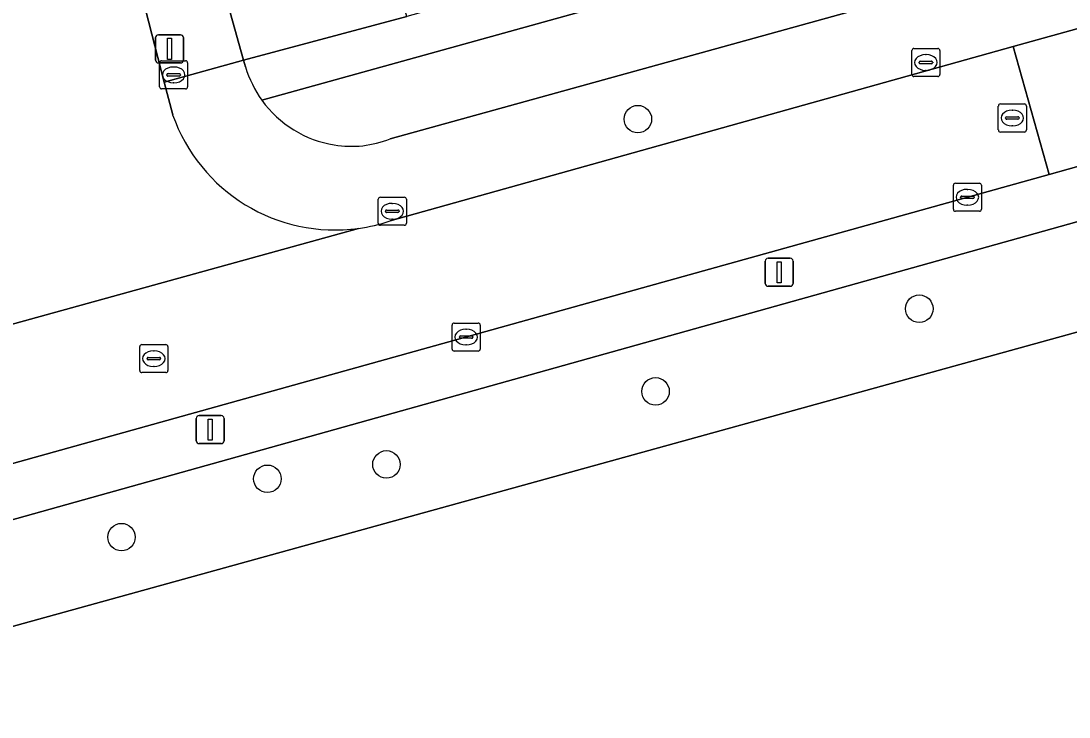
# Model space of a CAD drawing. Extents: x 159053 to 160042, y 380449 to 381423.
# Drawn here: x 159233.77 to 159271.09, y 380913.55 to 380938.33 of the extents above; entities that cross this region are included whole.
import ezdxf

# ---------------------------------------------------------------- set-up
doc = ezdxf.new("R2010")
doc.units = 0
for name, color, linetype in [('IMGEO_Boom', 7, 'Continuous'), ('IMGEO_Erf', 7, 'Continuous'), ('IMGEO_Groenvoorziening', 7, 'Continuous'), ('IMGEO_Hek', 7, 'Continuous'), ('IMGEO_Kolk', 7, 'Continuous'), ('IMGEO_Lichtmast', 7, 'Continuous'), ('IMGEO_Rijbaan_lokaal_open', 7, 'Continuous'), ('IMGEO_Rioolput', 7, 'Continuous'), ('IMGEO_Voetpad_open', 7, 'Continuous')]:
    doc.layers.add(name, color=color, linetype=linetype)

msp = doc.modelspace()

# ---------------------------------------------------------------- linework, layer by layer
at = {"layer": 'IMGEO_Boom'}
for centre in [(159255.74, 380934.841), (159265.762, 380928.089), (159256.37, 380925.146), (159246.784, 380922.545), (159242.545, 380922.033), (159237.351, 380919.957)]:
    msp.add_circle(centre, 0.489, dxfattribs=at)
at = {"layer": 'IMGEO_Erf'}
msp.add_lwpolyline([(159247.51, 380938.496), (159245.875, 380944.333), (159244.257, 380950.11), (159242.639, 380955.888), (159241.02, 380961.666), (159239.402, 380967.443), (159237.784, 380973.221), (159236.148, 380979.061), (159238.277, 380979.658), (159237.431, 380982.682), (159236.585, 380985.703), (159234.433, 380985.1), (159232.797, 380990.974), (159231.186, 380996.755), (159230.282, 381000), (159229.576, 381002.534), (159227.965, 381008.314), (159226.355, 381014.094), (159224.744, 381019.874), (159223.107, 381025.75), (159217.284, 381024.142), (159224.043, 381000), (159241.698, 380936.943)], close=True, dxfattribs=at)
at = {"layer": 'IMGEO_Groenvoorziening'}
for points in [[(159242.353, 380935.51), (159264.567, 380941.681), (159264.514, 380941.711), (159264.121, 380943.101), (159254.754, 380940.525), (159247.51, 380938.496), (159241.698, 380936.943), (159241.77, 380936.7)], [(159246.921, 380934.139), (159266.365, 380939.531), (159265.98, 380940.881), (159264.567, 380941.681), (159242.353, 380935.51)], [(159321.643, 380924.103), (159318.603, 380934.661), (159305.427, 380930.949), (159298.973, 380929.13), (159298.341, 380931.373), (159308.663, 380934.21), (159308.52, 380934.729), (159307.969, 380936.734), (159307.839, 380937.207), (159309.118, 380937.568), (159309.054, 380937.802), (159296.42, 380934.314), (159296.448, 380934.184), (159194.979, 380906.143), (159220.802, 380811.72), (159340.546, 380844.447), (159336.09, 380860.753), (159223.202, 380829.611), (159222.554, 380831.933), (159236.663, 380835.876), (159259.546, 380842.271), (159305.824, 380855.205), (159335.776, 380863.627), (159336.487, 380863.886)]]:
    msp.add_lwpolyline(points, dxfattribs=at)
msp.add_lwpolyline([(159296.448, 380934.184), (159296.42, 380934.314), (159296.393, 380934.435), (159295.42, 380937.918), (159199.726, 380911.13), (159195.395, 380909.913), (159194.248, 380908.271), (159194.979, 380906.143)], close=True, dxfattribs=at)
for centre, radius, start, end in [((159245.534, 380937.806), 3.924, 196.3788, 215.8231), ((159245.548, 380937.807), 3.935, 215.7142, 260.9492), ((159245.533, 380937.609), 3.737, 260.6932, 291.7978)]:
    msp.add_arc(centre, radius, start, end, dxfattribs=at)
at = {"layer": 'IMGEO_Hek'}
msp.add_lwpolyline([(159194.979, 380906.143), (159296.448, 380934.184)], dxfattribs=at)
at = {"layer": 'IMGEO_Kolk'}
for p, q in [((159265.495, 380936.43), (159265.495, 380937.282)), ((159265.57, 380937.356), (159266.422, 380937.356)), ((159265.983, 380937.136), (159266.008, 380937.136)), ((159266.496, 380937.282), (159266.496, 380936.43)), ((159238.705, 380935.99), (159238.705, 380936.842)), ((159238.78, 380936.916), (159239.632, 380936.916)), ((159239.193, 380936.696), (159239.218, 380936.696)), ((159239.706, 380936.842), (159239.706, 380935.99)), ((159265.754, 380936.85), (159265.754, 380936.862)), ((159266.192, 380936.813), (159265.794, 380936.813)), ((159265.797, 380936.899), (159266.195, 380936.899)), ((159266.238, 380936.862), (159266.238, 380936.85)), ((159238.964, 380936.41), (159238.964, 380936.422)), ((159239.402, 380936.373), (159239.004, 380936.373)), ((159239.007, 380936.459), (159239.405, 380936.459)), ((159239.448, 380936.422), (159239.448, 380936.41)), ((159266.422, 380936.356), (159265.57, 380936.356)), ((159266.006, 380936.576), (159265.981, 380936.576)), ((159239.216, 380936.136), (159239.191, 380936.136)), ((159239.632, 380935.916), (159238.78, 380935.916)), ((159267.049, 380932.558), (159267.901, 380932.558)), ((159266.974, 380931.632), (159266.974, 380932.484)), ((159267.462, 380932.338), (159267.487, 380932.338)), ((159267.975, 380932.484), (159267.975, 380931.632)), ((159246.494, 380931.133), (159246.494, 380931.985)), ((159246.569, 380932.059), (159247.421, 380932.059)), ((159246.982, 380931.839), (159247.007, 380931.839)), ((159247.495, 380931.985), (159247.495, 380931.133)), ((159267.233, 380932.052), (159267.233, 380932.064)), ((159267.671, 380932.015), (159267.273, 380932.015)), ((159267.276, 380932.101), (159267.674, 380932.101)), ((159267.717, 380932.064), (159267.717, 380932.052)), ((159246.753, 380931.553), (159246.753, 380931.565)), ((159247.191, 380931.516), (159246.793, 380931.516)), ((159246.796, 380931.602), (159247.194, 380931.602)), ((159247.237, 380931.565), (159247.237, 380931.553)), ((159267.901, 380931.558), (159267.049, 380931.558)), ((159267.485, 380931.778), (159267.46, 380931.778)), ((159247.005, 380931.279), (159246.98, 380931.279)), ((159247.421, 380931.059), (159246.569, 380931.059)), ((159249.123, 380926.653), (159249.123, 380927.505)), ((159249.198, 380927.579), (159250.05, 380927.579)), ((159249.611, 380927.359), (159249.636, 380927.359)), ((159250.124, 380927.505), (159250.124, 380926.653)), ((159249.382, 380927.073), (159249.382, 380927.085)), ((159249.82, 380927.036), (159249.422, 380927.036)), ((159249.425, 380927.122), (159249.823, 380927.122)), ((159249.866, 380927.085), (159249.866, 380927.073)), ((159249.634, 380926.799), (159249.609, 380926.799)), ((159250.05, 380926.579), (159249.198, 380926.579))]:
    msp.add_line(p, q, dxfattribs=at)
for points in [[(159265.495, 380936.43), (159265.495, 380937.282)], [(159265.57, 380937.356), (159266.422, 380937.356)], [(159266.496, 380937.282), (159266.496, 380936.43)], [(159238.705, 380935.99), (159238.705, 380936.842)], [(159238.78, 380936.916), (159239.632, 380936.916)], [(159239.706, 380936.842), (159239.706, 380935.99)], [(159266.422, 380936.356), (159265.57, 380936.356)], [(159239.632, 380935.916), (159238.78, 380935.916)], [(159267.049, 380932.558), (159267.901, 380932.558)], [(159266.974, 380931.632), (159266.974, 380932.484)], [(159267.975, 380932.484), (159267.975, 380931.632)], [(159246.494, 380931.133), (159246.494, 380931.985)], [(159246.569, 380932.059), (159247.421, 380932.059)], [(159247.495, 380931.985), (159247.495, 380931.133)], [(159267.901, 380931.558), (159267.049, 380931.558)], [(159247.421, 380931.059), (159246.569, 380931.059)], [(159249.123, 380926.653), (159249.123, 380927.505)], [(159249.198, 380927.579), (159250.05, 380927.579)], [(159250.124, 380927.505), (159250.124, 380926.653)], [(159250.05, 380926.579), (159249.198, 380926.579)]]:
    msp.add_lwpolyline(points, dxfattribs=at)
for centre, radius, start, end in [((159265.572, 380937.28), 0.0765, 91.552, 178.448), ((159265.572, 380937.28), 0.0765, 91.552, 178.448), ((159266.42, 380937.28), 0.0765, 1.552, 88.448), ((159266.42, 380937.28), 0.0765, 1.552, 88.448), ((159238.782, 380936.84), 0.0765, 91.552, 178.448), ((159238.782, 380936.84), 0.0765, 91.552, 178.448), ((159239.63, 380936.84), 0.0765, 1.552, 88.448), ((159239.63, 380936.84), 0.0765, 1.552, 88.448), ((159265.794, 380936.859), 0.0403, 85.8775, 175.7526), ((159265.791, 380936.849), 0.0366, 178.938, 274.7102), ((159266.195, 380936.856), 0.043, 264.8664, 352.4533), ((159266.199, 380936.861), 0.0386, 1.7309, 96.639), ((159239.004, 380936.419), 0.0403, 85.8775, 175.7526), ((159239.001, 380936.409), 0.0366, 178.938, 274.7102), ((159239.405, 380936.416), 0.043, 264.8664, 352.4533), ((159239.409, 380936.421), 0.0386, 1.7309, 96.639), ((159265.572, 380936.432), 0.0765, 181.552, 268.448), ((159265.572, 380936.432), 0.0765, 181.552, 268.448), ((159266.42, 380936.432), 0.0765, 271.552, 358.448), ((159266.42, 380936.432), 0.0765, 271.552, 358.448), ((159238.782, 380935.992), 0.0765, 181.552, 268.448), ((159238.782, 380935.992), 0.0765, 181.552, 268.448), ((159239.63, 380935.992), 0.0765, 271.552, 358.448), ((159239.63, 380935.992), 0.0765, 271.552, 358.448), ((159267.051, 380932.482), 0.0765, 91.552, 178.448), ((159267.051, 380932.482), 0.0765, 91.552, 178.448), ((159267.899, 380932.482), 0.0765, 1.552, 88.448), ((159267.899, 380932.482), 0.0765, 1.552, 88.448), ((159246.571, 380931.983), 0.0765, 91.552, 178.448), ((159246.571, 380931.983), 0.0765, 91.552, 178.448), ((159247.419, 380931.983), 0.0765, 1.552, 88.448), ((159247.419, 380931.983), 0.0765, 1.552, 88.448), ((159267.273, 380932.061), 0.0403, 85.8775, 175.7526), ((159267.27, 380932.051), 0.0366, 178.938, 274.7102), ((159267.674, 380932.058), 0.043, 264.8664, 352.4533), ((159267.678, 380932.063), 0.0386, 1.7309, 96.639), ((159246.793, 380931.562), 0.0403, 85.8775, 175.7526), ((159246.79, 380931.552), 0.0366, 178.938, 274.7102), ((159247.194, 380931.559), 0.043, 264.8664, 352.4533), ((159247.198, 380931.564), 0.0386, 1.7309, 96.639), ((159267.051, 380931.634), 0.0765, 181.552, 268.448), ((159267.051, 380931.634), 0.0765, 181.552, 268.448), ((159267.899, 380931.634), 0.0765, 271.552, 358.448), ((159267.899, 380931.634), 0.0765, 271.552, 358.448), ((159246.571, 380931.135), 0.0765, 181.552, 268.448), ((159246.571, 380931.135), 0.0765, 181.552, 268.448), ((159247.419, 380931.135), 0.0765, 271.552, 358.448), ((159247.419, 380931.135), 0.0765, 271.552, 358.448), ((159249.2, 380927.503), 0.0765, 91.552, 178.448), ((159249.2, 380927.503), 0.0765, 91.552, 178.448), ((159250.048, 380927.503), 0.0765, 1.552, 88.448), ((159250.048, 380927.503), 0.0765, 1.552, 88.448), ((159249.422, 380927.082), 0.0403, 85.8775, 175.7526), ((159249.419, 380927.072), 0.0366, 178.938, 274.7102), ((159249.823, 380927.079), 0.043, 264.8664, 352.4533), ((159249.827, 380927.084), 0.0386, 1.7309, 96.639), ((159249.2, 380926.655), 0.0765, 181.552, 268.448), ((159249.2, 380926.655), 0.0765, 181.552, 268.448), ((159250.048, 380926.655), 0.0765, 271.552, 358.448), ((159250.048, 380926.655), 0.0765, 271.552, 358.448)]:
    msp.add_arc(centre, radius, start, end, dxfattribs=at)
for centre, major_axis, ratio, start_param, end_param in [((159265.982, 380936.856), (-0.387, 0.002), 0.722429, 4.712389, 7.853982), ((159266.007, 380936.856), (-0.39, 0.002), 0.717154, 1.570796, 4.712389), ((159239.192, 380936.416), (-0.387, 0.002), 0.722429, 4.712389, 7.853982), ((159239.217, 380936.416), (-0.39, 0.002), 0.717154, 1.570796, 4.712389), ((159267.461, 380932.058), (-0.387, 0.002), 0.722429, 4.712389, 7.853982), ((159267.486, 380932.058), (-0.39, 0.002), 0.717154, 1.570796, 4.712389), ((159246.981, 380931.559), (-0.387, 0.002), 0.722429, 4.712389, 7.853982), ((159247.006, 380931.559), (-0.39, 0.002), 0.717154, 1.570796, 4.712389), ((159249.61, 380927.079), (-0.387, 0.002), 0.722429, 4.712389, 7.853982), ((159249.635, 380927.079), (-0.39, 0.002), 0.717154, 1.570796, 4.712389)]:
    msp.add_ellipse(centre, major_axis=major_axis, ratio=ratio, start_param=start_param, end_param=end_param, dxfattribs=at)
at = {"layer": 'IMGEO_Lichtmast'}
for p, q in [((159238.663, 380937.842), (159239.453, 380937.842)), ((159239.453, 380937.842), (159238.663, 380937.842)), ((159238.563, 380936.942), (159238.563, 380937.742)), ((159238.563, 380937.742), (159238.563, 380936.942)), ((159239.553, 380937.742), (159239.553, 380936.942)), ((159239.553, 380936.942), (159239.553, 380937.742)), ((159239.453, 380936.842), (159238.663, 380936.842)), ((159238.663, 380936.842), (159239.453, 380936.842)), ((159260.276, 380928.987), (159260.276, 380929.787)), ((159260.276, 380929.787), (159260.276, 380928.987)), ((159260.376, 380929.887), (159261.166, 380929.887)), ((159261.166, 380929.887), (159260.376, 380929.887)), ((159261.266, 380929.787), (159261.266, 380928.987)), ((159261.266, 380928.987), (159261.266, 380929.787)), ((159261.166, 380928.887), (159260.376, 380928.887)), ((159260.376, 380928.887), (159261.166, 380928.887)), ((159240.015, 380923.385), (159240.015, 380924.185)), ((159240.015, 380924.185), (159240.015, 380923.385)), ((159240.115, 380924.285), (159240.905, 380924.285)), ((159240.905, 380924.285), (159240.115, 380924.285)), ((159241.005, 380924.185), (159241.005, 380923.385)), ((159241.005, 380923.385), (159241.005, 380924.185)), ((159240.905, 380923.285), (159240.115, 380923.285)), ((159240.115, 380923.285), (159240.905, 380923.285))]:
    msp.add_line(p, q, dxfattribs=at)
for points in [[(159238.983, 380937.717), (159239.133, 380937.717), (159239.133, 380936.967), (159238.983, 380936.967), (159238.983, 380937.717)], [(159260.696, 380929.762), (159260.846, 380929.762), (159260.846, 380929.012), (159260.696, 380929.012), (159260.696, 380929.762)], [(159240.435, 380924.16), (159240.585, 380924.16), (159240.585, 380923.41), (159240.435, 380923.41), (159240.435, 380924.16)]]:
    msp.add_lwpolyline(points, dxfattribs=at)
for centre, start, end in [((159238.663, 380937.742), 90, 180), ((159238.663, 380937.742), 90, 180), ((159239.453, 380937.742), 0, 90), ((159239.453, 380937.742), 360, 90), ((159238.663, 380936.942), 180, 270), ((159238.663, 380936.942), 180, 270), ((159239.453, 380936.942), 270, 0), ((159239.453, 380936.942), 270, 0), ((159260.376, 380929.787), 90, 180), ((159260.376, 380929.787), 90, 180), ((159261.166, 380929.787), 0, 90), ((159261.166, 380929.787), 360, 90), ((159260.376, 380928.987), 180, 270), ((159260.376, 380928.987), 180, 270), ((159261.166, 380928.987), 270, 0), ((159261.166, 380928.987), 270, 0), ((159240.115, 380924.185), 90, 180), ((159240.115, 380924.185), 90, 180), ((159240.905, 380924.185), 0, 90), ((159240.905, 380924.185), 360, 90), ((159240.115, 380923.385), 180, 270), ((159240.115, 380923.385), 180, 270), ((159240.905, 380923.385), 270, 0), ((159240.905, 380923.385), 270, 0)]:
    msp.add_arc(centre, 0.1, start, end, dxfattribs=at)
at = {"layer": 'IMGEO_Rijbaan_lokaal_open'}
for points in [[(159239.173, 380934.996), (159238.874, 380936.156), (159234.335, 380953.821), (159233.764, 380955.863), (159227.067, 380953.987), (159231.034, 380939.757), (159232.538, 380934.356), (159232.744, 380933.615)], [(159251.048, 380927.477), (159270.392, 380932.872), (159269.102, 380937.427), (159246.913, 380931.213)], [(159245.785, 380930.949), (159228.811, 380926.254), (159204.121, 380919.367), (159205.315, 380914.615), (159212.83, 380916.824), (159251.048, 380927.477)], [(159228.811, 380926.254), (159245.785, 380930.949)]]:
    msp.add_lwpolyline(points, dxfattribs=at)
msp.add_lwpolyline([(159271.799, 380938.174), (159269.102, 380937.427), (159270.392, 380932.872), (159273.09, 380933.625)], close=True, dxfattribs=at)
for centre, radius, start, end in [((159244.955, 380937.018), 6.126, 199.2754, 277.7856), ((159244.97, 380936.974), 6.08, 277.7053, 288.6398)]:
    msp.add_arc(centre, radius, start, end, dxfattribs=at)
at = {"layer": 'IMGEO_Rioolput'}
for p, q in [((159268.576, 380934.454), (159268.576, 380935.306)), ((159268.651, 380935.38), (159269.503, 380935.38)), ((159269.577, 380935.306), (159269.577, 380934.454)), ((159268.835, 380934.874), (159268.835, 380934.886)), ((159269.273, 380934.837), (159268.875, 380934.837)), ((159268.878, 380934.923), (159269.276, 380934.923)), ((159269.064, 380935.16), (159269.089, 380935.16)), ((159269.319, 380934.886), (159269.319, 380934.874)), ((159269.087, 380934.6), (159269.062, 380934.6)), ((159269.503, 380934.38), (159268.651, 380934.38)), ((159238.001, 380925.886), (159238.001, 380926.738)), ((159238.076, 380926.812), (159238.928, 380926.812)), ((159238.489, 380926.592), (159238.514, 380926.592)), ((159239.002, 380926.738), (159239.002, 380925.886)), ((159238.26, 380926.306), (159238.26, 380926.318)), ((159238.698, 380926.269), (159238.3, 380926.269)), ((159238.303, 380926.355), (159238.701, 380926.355)), ((159238.744, 380926.318), (159238.744, 380926.306)), ((159238.512, 380926.032), (159238.487, 380926.032)), ((159238.928, 380925.812), (159238.076, 380925.812))]:
    msp.add_line(p, q, dxfattribs=at)
for points in [[(159268.576, 380934.454), (159268.576, 380935.306)], [(159268.651, 380935.38), (159269.503, 380935.38)], [(159269.577, 380935.306), (159269.577, 380934.454)], [(159269.503, 380934.38), (159268.651, 380934.38)], [(159238.001, 380925.886), (159238.001, 380926.738)], [(159238.076, 380926.812), (159238.928, 380926.812)], [(159239.002, 380926.738), (159239.002, 380925.886)], [(159238.928, 380925.812), (159238.076, 380925.812)]]:
    msp.add_lwpolyline(points, dxfattribs=at)
for centre, radius, start, end in [((159268.653, 380935.304), 0.0765, 91.552, 178.448), ((159268.653, 380935.304), 0.0765, 91.552, 178.448), ((159269.501, 380935.304), 0.0765, 1.552, 88.448), ((159269.501, 380935.304), 0.0765, 1.552, 88.448), ((159268.875, 380934.883), 0.0403, 85.8775, 175.7526), ((159268.872, 380934.873), 0.0366, 178.938, 274.7102), ((159269.276, 380934.88), 0.043, 264.8664, 352.4533), ((159269.28, 380934.885), 0.0386, 1.7309, 96.639), ((159268.653, 380934.456), 0.0765, 181.552, 268.448), ((159268.653, 380934.456), 0.0765, 181.552, 268.448), ((159269.501, 380934.456), 0.0765, 271.552, 358.448), ((159269.501, 380934.456), 0.0765, 271.552, 358.448), ((159238.078, 380926.736), 0.0765, 91.552, 178.448), ((159238.078, 380926.736), 0.0765, 91.552, 178.448), ((159238.926, 380926.736), 0.0765, 1.552, 88.448), ((159238.926, 380926.736), 0.0765, 1.552, 88.448), ((159238.3, 380926.315), 0.0403, 85.8775, 175.7526), ((159238.297, 380926.305), 0.0366, 178.938, 274.7102), ((159238.701, 380926.312), 0.043, 264.8664, 352.4533), ((159238.705, 380926.317), 0.0386, 1.7309, 96.639), ((159238.078, 380925.888), 0.0765, 181.552, 268.448), ((159238.078, 380925.888), 0.0765, 181.552, 268.448), ((159238.926, 380925.888), 0.0765, 271.552, 358.448), ((159238.926, 380925.888), 0.0765, 271.552, 358.448)]:
    msp.add_arc(centre, radius, start, end, dxfattribs=at)
for centre, major_axis, ratio, start_param, end_param in [((159269.063, 380934.88), (-0.387, 0.002), 0.722429, 4.712389, 7.853982), ((159269.088, 380934.88), (-0.39, 0.002), 0.717154, 1.570796, 4.712389), ((159238.488, 380926.312), (-0.387, 0.002), 0.722429, 4.712389, 7.853982), ((159238.513, 380926.312), (-0.39, 0.002), 0.717154, 1.570796, 4.712389)]:
    msp.add_ellipse(centre, major_axis=major_axis, ratio=ratio, start_param=start_param, end_param=end_param, dxfattribs=at)
at = {"layer": 'IMGEO_Voetpad_open'}
msp.add_lwpolyline([(159217.284, 381024.142), (159216.867, 381025.644), (159214.295, 381024.942), (159219.206, 381008.024), (159220.402, 381003.72), (159221.152, 381001.023), (159221.437, 381000), (159222.598, 380995.644), (159227.69, 380977.591), (159233.01, 380958.559), (159233.764, 380955.863), (159234.335, 380953.821), (159238.874, 380936.156), (159241.698, 380936.943), (159224.043, 381000)], close=True, dxfattribs=at)
for points in [[(159293.632, 380947.093), (159286.78, 380945.193), (159268.403, 380940.097), (159266.365, 380939.531), (159246.921, 380934.139)], [(159309.441, 380943.822), (159291.177, 380938.669), (159273.09, 380933.625), (159270.392, 380932.872), (159251.048, 380927.477), (159212.83, 380916.824), (159205.315, 380914.615), (159202.625, 380913.824), (159202.183, 380913.694), (159193.225, 380911.241), (159191.928, 380910.886), (159183.581, 380908.568), (159183.081, 380908.43), (159184.215, 380904.409), (159186.407, 380905.035), (159191.171, 380906.353), (159191.665, 380904.574), (159194.248, 380908.271), (159195.395, 380909.913), (159199.726, 380911.13), (159295.42, 380937.918)], [(159269.102, 380937.427), (159271.799, 380938.174), (159289.451, 380943.067)], [(159246.913, 380931.213), (159269.102, 380937.427)], [(159241.77, 380936.7), (159241.698, 380936.943), (159238.874, 380936.156), (159239.173, 380934.996)]]:
    msp.add_lwpolyline(points, dxfattribs=at)
for centre, radius, start, end in [((159245.534, 380937.806), 3.924, 196.3788, 215.8231), ((159245.548, 380937.807), 3.935, 215.7142, 260.9492), ((159244.955, 380937.018), 6.126, 199.2754, 277.7856), ((159245.533, 380937.609), 3.737, 260.6932, 291.7978), ((159244.97, 380936.974), 6.08, 277.7053, 288.6398)]:
    msp.add_arc(centre, radius, start, end, dxfattribs=at)

doc.saveas('drawing.dxf')
